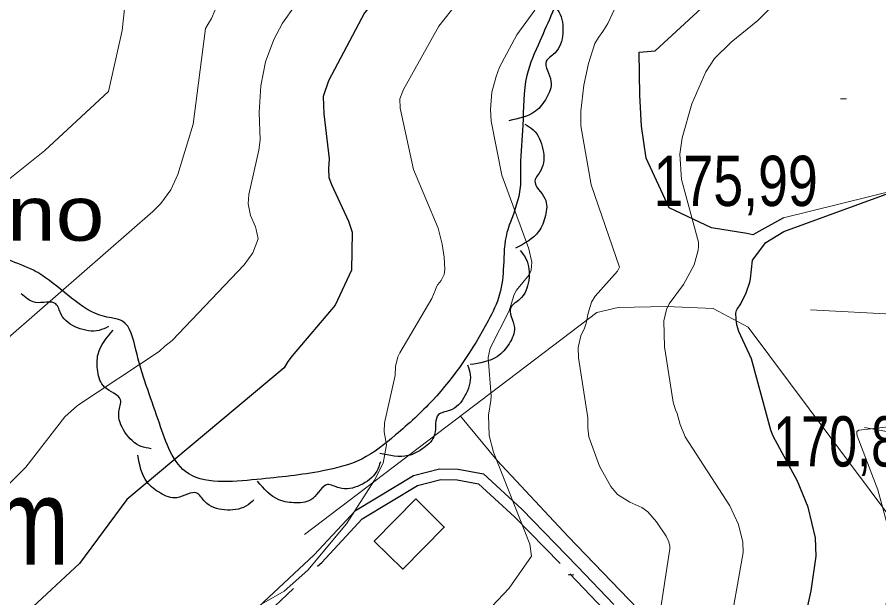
# Model space of a CAD drawing. Extents: x 483847 to 488453, y 4383581 to 4386795.
# Drawn here: x 485432.5 to 485582.6, y 4385549.1 to 4385650.2 of the extents above; entities that cross this region are included whole.
import ezdxf
from ezdxf.enums import TextEntityAlignment as Align

# ---------------------------------------------------------------- set-up
doc = ezdxf.new("R2010")
doc.units = 0
doc.header["$LTSCALE"] = 3.8
doc.linetypes.add('LONG_DASHED', pattern=[7.5, 6, -1.5])
doc.linetypes.add('MEDIUM_DASHED', pattern=[4.5, 3, -1.5])
for name, color, linetype, lineweight in [('25', 7, 'LONG_DASHED', 25), ('27', 7, 'Continuous', 25), ('38', 7, 'Continuous', 25), ('47', 7, 'Continuous', 35), ('51', 7, 'Continuous', 13), ('7', 7, 'Continuous', 13), ('8', 7, 'Continuous', 25), ('9', 7, 'Continuous', 13)]:
    doc.layers.add(name, color=color, linetype=linetype, lineweight=lineweight)
doc.layers.add('31', color=7, linetype='Continuous')
doc.layers.add('5', color=7, linetype='Continuous')

msp = doc.modelspace()

# ---------------------------------------------------------------- linework, layer by layer
at = {"layer": '25'}
msp.add_lwpolyline([(485566.04, 4385615.29), (485560.67, 4385612.29), (485559.62, 4385612.53), (485553.49, 4385613.52), (485546.11, 4385617), (485542.1, 4385625.69), (485541.28, 4385631.25), (485540.99, 4385636.66), (485540.87, 4385644.16), (485543.65, 4385644.35), (485552.47, 4385652.47)], dxfattribs=at)
at = {"layer": '27'}
for points in [[(485440.83, 4385855.64), (485444.66, 4385847.31), (485451.39, 4385835.74), (485454.76, 4385824.36), (485458.34, 4385812.6), (485464.34, 4385796.61), (485470.92, 4385789.83), (485482.17, 4385783.9), (485483.05, 4385782.98), (485486.55, 4385780.53), (485495.54, 4385774.77), (485501.06, 4385772.52), (485503.54, 4385772.33), (485506.41, 4385768.99), (485509.06, 4385765.35), (485512.12, 4385758.7), (485518.41, 4385747.66), (485521.91, 4385740.48), (485522.23, 4385736.5), (485524.52, 4385728.66), (485527.05, 4385721.8), (485528.87, 4385718.02), (485530.26, 4385715.3), (485530.77, 4385714.47), (485537.02, 4385705.37), (485539.22, 4385701.89), (485542.42, 4385695.01), (485542.19, 4385694.72), (485542.08, 4385691.87), (485541.11, 4385687.23), (485537.24, 4385673.85), (485531.6, 4385662.6), (485528.06, 4385656.05), (485523.56, 4385646.06), (485521.3, 4385640.09), (485520.58, 4385631.4), (485520.17, 4385624.27), (485520.12, 4385620.6), (485518.38, 4385614.39), (485517.83, 4385612.75), (485517.22, 4385606.91), (485516.55, 4385601.97), (485514.54, 4385597.34), (485504.88, 4385583.52), (485498.42, 4385577.46), (485492.51, 4385573.27), (485485.72, 4385571.19), (485474.22, 4385569.71), (485461.79, 4385571.09), (485457.04, 4385580.16), (485453.16, 4385592.29), (485450.83, 4385597.28), (485447.69, 4385598.08), (485441.96, 4385601.31), (485436.76, 4385605.29), (485435.34, 4385606.18)], [(485435.34, 4385606.18), (485426.8, 4385609.99), (485421.03, 4385613.5), (485417.06, 4385616.96), (485417.05, 4385625.58), (485418.12, 4385637.92), (485408.12, 4385642.42), (485405.55, 4385644.17), (485387.51, 4385634.56), (485374.76, 4385625.15), (485369.19, 4385620.44), (485360.02, 4385610.68), (485358.39, 4385604.85), (485357.54, 4385600.73), (485348.97, 4385585.84), (485341.17, 4385576.28), (485328.23, 4385565.87), (485323.94, 4385564.71), (485304.81, 4385565.24), (485296.42, 4385565.6), (485296.22, 4385570.81), (485305.28, 4385580.62), (485311.01, 4385587.43), (485316.15, 4385593.4), (485322.78, 4385604.23), (485323.07, 4385607.88), (485310.41, 4385612.03), (485298.26, 4385611.71), (485291.2, 4385611.51), (485282.04, 4385610.71), (485273.11, 4385612.88), (485276.74, 4385618.22), (485280.96, 4385622.28), (485299.14, 4385644.14), (485299.72, 4385661.69)], [(485525.76, 4385652.51), (485526.88, 4385651.13), (485527.55, 4385647.39), (485526.15, 4385643.98), (485524.68, 4385642.54), (485525.49, 4385639.08), (485524.72, 4385636.19), (485522.8, 4385633.86), (485518.13, 4385632.19)], [(485520.94, 4385631.61), (485522.4, 4385630.6), (485524.09, 4385627.2), (485523.71, 4385623.53), (485522.7, 4385621.74), (485524.45, 4385618.64), (485524.52, 4385615.66), (485523.33, 4385612.88), (485519.31, 4385609.97)], [(485520.1, 4385609.59), (485521.14, 4385608.15), (485521.61, 4385604.39), (485520.03, 4385601.05), (485518.49, 4385599.7), (485519.11, 4385596.19), (485518.19, 4385593.35), (485516.15, 4385591.13), (485511.39, 4385589.71)], [(485448.41, 4385596.34), (485446.77, 4385595.68), (485443, 4385596.13), (485440.14, 4385598.47), (485439.2, 4385600.29), (485435.65, 4385600.54), (485433.17, 4385602.07)], [(485455.81, 4385575.07), (485454.08, 4385575.46), (485451.24, 4385577.97), (485450.22, 4385581.52), (485450.48, 4385583.56), (485447.71, 4385585.78), (485446.52, 4385588.52), (485446.58, 4385591.54), (485449.22, 4385595.74)], [(485510.97, 4385589.66), (485511.42, 4385587.94), (485510.5, 4385584.26), (485507.82, 4385581.72), (485505.9, 4385581.01), (485505.21, 4385577.52), (485503.33, 4385575.2), (485500.62, 4385573.86), (485495.68, 4385574.26)], [(485473.73, 4385566.17), (485472.35, 4385565.07), (485468.61, 4385564.42), (485465.2, 4385565.85), (485463.78, 4385567.32), (485460.31, 4385566.54), (485457.43, 4385567.33), (485455.11, 4385569.26), (485453.48, 4385573.95)], [(485495.78, 4385572.78), (485495.13, 4385571.13), (485492.22, 4385568.7), (485488.56, 4385568.24), (485486.58, 4385568.81), (485483.97, 4385566.4), (485481.08, 4385565.64), (485478.1, 4385566.16), (485474.35, 4385569.4)]]:
    msp.add_spline(points, degree=3, dxfattribs=at)
at = {"layer": '38'}
msp.add_lwpolyline([(485471, 4385544.24), (485484.23, 4385556.58), (485491.43, 4385564.31), (485501.52, 4385570.39), (485506.08, 4385571.55), (485509.32, 4385571.5), (485513.75, 4385570.67), (485520.44, 4385564.56), (485530.14, 4385554.57), (485536.42, 4385547.95)], dxfattribs=at)
at = {"layer": '38', "linetype": 'MEDIUM_DASHED'}
msp.add_lwpolyline([(485472.31, 4385542.92), (485485.54, 4385555.27), (485492.61, 4385562.86), (485502.25, 4385568.66), (485506.3, 4385569.69), (485509.14, 4385569.65), (485512.88, 4385568.94), (485519.14, 4385563.22), (485528.8, 4385553.29), (485534.76, 4385547)], dxfattribs=at)
at = {"layer": '47'}
msp.add_lwpolyline([(485501.94, 4385566.31), (485494.71, 4385558.99), (485499.66, 4385554.11), (485506.89, 4385561.43)], close=True, dxfattribs=at)
at = {"layer": '51'}
for p, q in [((485590.14, 4385621.24), (485566.04, 4385615.29)), ((485595.88, 4385597.9), (485570.69, 4385599.24))]:
    msp.add_line(p, q, dxfattribs=at)
for points in [[(485482.56, 4385560.13), (485533.47, 4385598.8), (485537.23, 4385599.64), (485545.64, 4385599.82), (485553.74, 4385599.48), (485559.84, 4385596.24), (485591.72, 4385553.54), (485619.52, 4385519.75), (485658.01, 4385476.01)], [(485509.7, 4385580.75), (485516.14, 4385573.01), (485528.48, 4385559.77), (485551.18, 4385536.19), (485564.67, 4385519.49), (485587.21, 4385495.53), (485606.86, 4385474.01)], [(485580.15, 4385578.77), (485586.89, 4385577.54), (485590.17, 4385576), (485593.08, 4385574.83), (485598.59, 4385572.27), (485600.15, 4385570.75), (485602.79, 4385566.59), (485605.62, 4385561.68)]]:
    msp.add_lwpolyline(points, dxfattribs=at)
at = {"layer": '7'}
for p, q in [((485575.97, 4385636), (485576.97, 4385636)), ((485528.46, 4385553.12), (485529.46, 4385553.12))]:
    msp.add_line(p, q, dxfattribs=at)
at = {"layer": '8'}
for points in [[(485492.13, 4385689.31), (485493.65, 4385684.89), (485496.47, 4385678.89), (485497.59, 4385675.44), (485499.51, 4385661.59), (485499.49, 4385659.8), (485498.74, 4385658), (485497.23, 4385656.02), (485492.98, 4385651.01), (485486.73, 4385639.12), (485485.8, 4385636.39), (485485.94, 4385633.37), (485486.85, 4385625.54), (485486.71, 4385623.9), (485486.81, 4385622.33), (485487.23, 4385621.07), (485490.22, 4385614.71), (485490.85, 4385612.79), (485490.71, 4385606.15), (485487.9, 4385600.05), (485480.37, 4385591.22), (485479.66, 4385590.23), (485479.02, 4385589.15), (485451.6, 4385566.2)], [(485568.23, 4385538.55), (485570.86, 4385550.29), (485571.7, 4385556.37), (485571.58, 4385559.53), (485570.32, 4385564.87), (485568.45, 4385569.42), (485564.19, 4385577.26), (485563.8, 4385578.28), (485560.44, 4385590.73), (485558.56, 4385594.7), (485558.23, 4385595.46), (485557.89, 4385596.67), (485557.76, 4385597.64), (485557.73, 4385598.67), (485557.84, 4385599.12), (485557.94, 4385599.35), (485558.6, 4385600.32), (485559.53, 4385602.21), (485560.14, 4385604.05), (485560.27, 4385604.64), (485560.63, 4385607.9), (485562.92, 4385610.99), (485566.06, 4385612.89), (485587.57, 4385620.74)], [(485451.6, 4385566.2), (485443.32, 4385555.1), (485429.43, 4385542.25), (485424.42, 4385538.87), (485423.45, 4385538.38), (485420.26, 4385537.27), (485413, 4385535.85), (485361.71, 4385507.5), (485358.82, 4385506.59), (485347.8, 4385504.4), (485292.27, 4385485.58), (485261.67, 4385471.15), (485247.08, 4385459.38)]]:
    msp.add_lwpolyline(points, dxfattribs=at)
at = {"layer": '9'}
for points in [[(485160.41, 4385486.81), (485161.92, 4385486.99), (485226.15, 4385503.2), (485228.74, 4385504.75), (485232.8, 4385507.71), (485289.88, 4385540.63), (485311.47, 4385546.07), (485319.25, 4385550.12), (485328.24, 4385553.64), (485396.56, 4385588.23), (485424.75, 4385617.02), (485437.27, 4385627), (485448.37, 4385637.26), (485450.77, 4385647.89), (485452.33, 4385662.51), (485452.37, 4385664), (485451.79, 4385671.68), (485439.69, 4385705.13), (485439.52, 4385706.69), (485428.06, 4385744.89), (485412.13, 4385783.37)], [(485589.21, 4385677.32), (485561.55, 4385649.65), (485556.87, 4385645.86), (485553.97, 4385643.02), (485552.49, 4385640.7), (485550.04, 4385635.16), (485548.36, 4385629.24), (485547.96, 4385626.38), (485548.21, 4385621.98), (485551.2, 4385611.05), (485551.22, 4385610.34), (485551.17, 4385609.63), (485550.46, 4385607.12), (485548.57, 4385603.69), (485546.06, 4385600.31), (485545.61, 4385599.31), (485545.15, 4385597.34), (485545.26, 4385592.84), (485546.81, 4385583.18), (485547.19, 4385581.86), (485547.49, 4385581.18), (485547.98, 4385579.3), (485548.89, 4385577.16), (485556.65, 4385565.09), (485558.18, 4385561.85), (485558.9, 4385558.81), (485558.96, 4385557), (485556.37, 4385542.24)], [(485544.26, 4385545.13), (485546.23, 4385557.64), (485546.21, 4385558.08), (485546.03, 4385558.84), (485545.54, 4385559.81), (485543.91, 4385562.32), (485542.35, 4385564.06), (485541.34, 4385564.8), (485539.25, 4385565.73), (485537.07, 4385567.1), (485535.93, 4385568.48), (485533.97, 4385572.05), (485532.07, 4385577.12), (485531.91, 4385578.69), (485531.92, 4385580.43), (485530.28, 4385590.89), (485530.22, 4385592.67), (485530.67, 4385594.71), (485531.36, 4385596.09), (485531.65, 4385596.96), (485531.99, 4385598.7), (485532.57, 4385600.59), (485533.2, 4385601.66), (485537.07, 4385606), (485537.44, 4385606.69), (485532.49, 4385621.02), (485530.72, 4385631.28), (485530.7, 4385633.84), (485531.2, 4385638.36), (485532.01, 4385642.18), (485533.14, 4385645.62), (485533.76, 4385646.7), (485534.53, 4385647.76), (485535.39, 4385649.15), (485543.6, 4385666.77)], [(485425.38, 4385563.29), (485433.99, 4385571.85), (485440.78, 4385580.64), (485443.01, 4385582.58), (485457.22, 4385592), (485458.2, 4385592.91), (485459.48, 4385593.89), (485472.06, 4385607.07), (485473.55, 4385609.16), (485474.47, 4385611.64), (485474.12, 4385613.26), (485473.98, 4385613.7), (485473.12, 4385615.67), (485472.71, 4385617.74), (485472.82, 4385619.36), (485474.59, 4385627.08), (485474.84, 4385628.85), (485474.65, 4385633.65), (485474.91, 4385638.27), (485475.73, 4385642.45), (485477.23, 4385646.34), (485478.74, 4385649.16), (485482.99, 4385655.26)], [(485510.34, 4385654.28), (485505.93, 4385648.64), (485499.82, 4385637.65), (485499.16, 4385635.99), (485499.22, 4385634.4), (485501.55, 4385623.71), (485505.81, 4385613.48), (485506.51, 4385610.71), (485506.87, 4385608.42), (485506.98, 4385606.28), (485506.87, 4385605.4), (485506.35, 4385604.35), (485505.76, 4385603.65), (485505.54, 4385603.28), (485505.34, 4385602.62), (485504.74, 4385601.24), (485499.13, 4385591.74), (485498.82, 4385591.05), (485498.43, 4385589.4), (485498.37, 4385587.84), (485496.5, 4385579.6), (485496.41, 4385578.01), (485496.83, 4385575.77), (485496.25, 4385572.56), (485494.74, 4385569.57), (485489.88, 4385561.99), (485483.15, 4385553.93), (485479.01, 4385550.27), (485460.43, 4385539.63)], [(485249.63, 4385504.85), (485265.64, 4385513.23), (485331.95, 4385537.72), (485413.77, 4385576.98), (485417.56, 4385579.86), (485425.44, 4385587.43), (485427.61, 4385590.47), (485431.37, 4385594.81), (485456.14, 4385616.4), (485457.53, 4385617.75), (485459.26, 4385620.18), (485460.45, 4385622.83), (485463.13, 4385631.62), (485465.29, 4385648.26), (485465.68, 4385648.98), (485466.36, 4385649.97), (485466.95, 4385651.5)], [(485522.67, 4385651.44), (485519.54, 4385647.18), (485516.52, 4385641.5), (485515.92, 4385639.91), (485515.18, 4385637.17), (485514.96, 4385634.12), (485515.08, 4385632.09), (485516.93, 4385622.72), (485521.65, 4385609.86), (485522.15, 4385607.55), (485522.03, 4385606.14), (485521.88, 4385605.75), (485521.69, 4385605.37), (485519.48, 4385602.66), (485519.06, 4385601.93), (485518.19, 4385599.1), (485514.88, 4385592.6), (485514.55, 4385590.97), (485515.05, 4385584.21), (485515.01, 4385583.45), (485514.58, 4385580.9), (485514.71, 4385577.37), (485515.5, 4385574.47), (485521.8, 4385558.45), (485522.09, 4385556.33), (485518.22, 4385550.75), (485512.24, 4385544.44)], [(485578.3, 4385465.15), (485592, 4385479.58), (485597.79, 4385497.69), (485598.1, 4385499.4), (485598.21, 4385506.47), (485597.78, 4385509.93), (485582.98, 4385535.02), (485582.48, 4385537.33), (485582.34, 4385539.22), (485584.2, 4385549.74), (485584.79, 4385556.74), (485584.41, 4385560.67), (485582.47, 4385567.88), (485578.87, 4385577.32), (485578.78, 4385577.7), (485578.79, 4385577.99), (485578.82, 4385578.06), (485578.86, 4385578.11), (485579.12, 4385578.27), (485586.95, 4385579.14)]]:
    msp.add_lwpolyline(points, dxfattribs=at)

# ---------------------------------------------------------------- texts
at = {"layer": '31', "width": 0.8}
msp.add_text('Am', height=15, dxfattribs=at).set_placement((485429.47, 4385554.85), align=Align.CENTER)
at = {"layer": '5', "width": 1.2}
msp.add_text('Can Tano', height=9.5, dxfattribs=at).set_placement((485380.72, 4385611.29))
at = {"layer": '7'}
for s, width, p in [('175,99', 0.8, (485543.36, 4385617.34)), ('170,81', 0.75, (485564.2, 4385571.97))]:
    msp.add_text(s, height=8.75, dxfattribs=dict(at, width=width)).set_placement(p)

doc.saveas('drawing.dxf')
